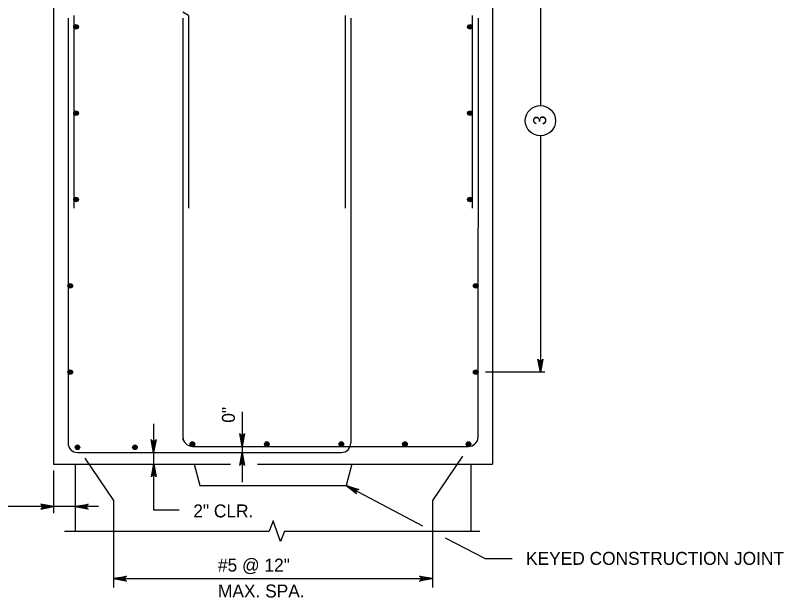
# Model space of a CAD drawing. Extents: x 646165 to 651486, y 296916 to 299292.
# Drawn here: x 650102.2 to 650280, y 298841.6 to 298976.5 of the extents above; entities that cross this region are included whole.
import ezdxf

# ---------------------------------------------------------------- set-up
doc = ezdxf.new("R2010")
doc.units = 0
for name, color, linetype in [('50', 7, 'Continuous'), ('51', 7, 'Continuous'), ('52', 7, 'Continuous'), ('53', 7, 'Continuous'), ('54', 7, 'Continuous')]:
    doc.layers.add(name, color=color, linetype=linetype)

msp = doc.modelspace()

# ---------------------------------------------------------------- linework, layer by layer
at = {"layer": '50'}
msp.add_line((650134.19, 298861.82), (650134.19, 298881.85), dxfattribs=at)
at = {"layer": '51'}
for p, q in [((650111, 299035.07), (650111, 298872.54)), ((650212.6, 299035.07), (650212.6, 298872.54)), ((650111, 298872.54), (650151.96, 298872.54)), ((650116, 298872.54), (650116, 298856.96)), ((650143.58, 298872.54), (650144.87, 298867.54)), ((650158.22, 298872.54), (650212.6, 298872.54)), ((650180.02, 298872.54), (650178.74, 298867.54)), ((650207.6, 298872.54), (650207.6, 298856.96)), ((650144.87, 298867.54), (650178.74, 298867.54))]:
    msp.add_line(p, q, dxfattribs=at)
at = {"layer": '52'}
for p, q in [((650223.72, 298981.09), (650223.72, 298955.56)), ((650223.72, 298948.56), (650223.72, 298893.81)), ((650224.76, 298893.81), (650211, 298893.81)), ((650154.65, 298884.64), (650154.65, 298868.36)), ((650118.25, 298873.88), (650124.87, 298864.11)), ((650205.66, 298874.33), (650198.74, 298864.11)), ((650111, 298871.06), (650111, 298861.17)), ((650178.74, 298867.54), (650196.41, 298858.24)), ((650121.39, 298862.66), (650077.87, 298862.66)), ((650124.87, 298864.11), (650124.87, 298843.9)), ((650198.74, 298864.11), (650198.74, 298843.9)), ((650140.08, 298861.82), (650134.19, 298861.82)), ((650113.56, 298856.96), (650160.94, 298856.96)), ((650164.44, 298856.96), (650209.67, 298856.96)), ((650201.69, 298855.46), (650210.9, 298850.62)), ((650210.9, 298850.62), (650217.16, 298850.62)), ((650124.87, 298845.99), (650198.74, 298845.99))]:
    msp.add_line(p, q, dxfattribs=at)
for points in [[(650223.72, 298893.81), (650223.16, 298896.79), (650223.24, 298896.67), (650223.32, 298896.56), (650223.42, 298896.5), (650223.52, 298896.44), (650223.62, 298896.42), (650223.72, 298896.41), (650223.82, 298896.42), (650223.92, 298896.44), (650224.02, 298896.5), (650224.12, 298896.56), (650224.2, 298896.67), (650224.28, 298896.79), (650223.72, 298893.81), (650224.2, 298896.67), (650224.12, 298896.56), (650223.72, 298893.81), (650224.02, 298896.5), (650223.92, 298896.44), (650223.72, 298893.81), (650223.82, 298896.42), (650223.72, 298896.41), (650223.72, 298893.81), (650223.62, 298896.42), (650223.52, 298896.44), (650223.72, 298893.81), (650223.42, 298896.5), (650223.32, 298896.56), (650223.72, 298893.81), (650223.24, 298896.67)], [(650154.65, 298876.62), (650154.09, 298879.6), (650154.17, 298879.49), (650154.25, 298879.37), (650154.35, 298879.31), (650154.45, 298879.25), (650154.55, 298879.24), (650154.65, 298879.22), (650154.75, 298879.24), (650154.85, 298879.25), (650154.95, 298879.31), (650155.05, 298879.37), (650155.13, 298879.49), (650155.21, 298879.6), (650154.65, 298876.62), (650155.13, 298879.49), (650155.05, 298879.37), (650154.65, 298876.62), (650154.95, 298879.31), (650154.85, 298879.25), (650154.65, 298876.62), (650154.75, 298879.24), (650154.65, 298879.22), (650154.65, 298876.62), (650154.55, 298879.24), (650154.45, 298879.25), (650154.65, 298876.62), (650154.35, 298879.31), (650154.25, 298879.37), (650154.65, 298876.62), (650154.17, 298879.49)], [(650134.16, 298875.21), (650133.6, 298878.2), (650133.68, 298878.08), (650133.76, 298877.97), (650133.86, 298877.91), (650133.96, 298877.85), (650134.06, 298877.83), (650134.16, 298877.81), (650134.26, 298877.83), (650134.36, 298877.85), (650134.46, 298877.91), (650134.56, 298877.97), (650134.64, 298878.08), (650134.72, 298878.2), (650134.16, 298875.21), (650134.64, 298878.08), (650134.56, 298877.97), (650134.16, 298875.21), (650134.46, 298877.91), (650134.36, 298877.85), (650134.16, 298875.21), (650134.26, 298877.83), (650134.16, 298877.81), (650134.16, 298875.21), (650134.06, 298877.83), (650133.96, 298877.85), (650134.16, 298875.21), (650133.86, 298877.91), (650133.76, 298877.97), (650134.16, 298875.21), (650133.68, 298878.08)], [(650154.65, 298875.21), (650155.21, 298872.22), (650155.13, 298872.34), (650155.05, 298872.45), (650154.95, 298872.51), (650154.85, 298872.57), (650154.75, 298872.59), (650154.65, 298872.61), (650154.55, 298872.59), (650154.45, 298872.57), (650154.35, 298872.51), (650154.25, 298872.45), (650154.17, 298872.34), (650154.09, 298872.22), (650154.65, 298875.21), (650154.17, 298872.34), (650154.25, 298872.45), (650154.65, 298875.21), (650154.35, 298872.51), (650154.45, 298872.57), (650154.65, 298875.21), (650154.55, 298872.59), (650154.65, 298872.61), (650154.65, 298875.21), (650154.75, 298872.59), (650154.85, 298872.57), (650154.65, 298875.21), (650154.95, 298872.51), (650155.05, 298872.45), (650154.65, 298875.21), (650155.13, 298872.34)], [(650134.2, 298872.59), (650134.76, 298869.6), (650134.68, 298869.72), (650134.6, 298869.83), (650134.5, 298869.89), (650134.4, 298869.95), (650134.3, 298869.97), (650134.2, 298869.99), (650134.1, 298869.97), (650134, 298869.95), (650133.9, 298869.89), (650133.8, 298869.83), (650133.72, 298869.72), (650133.64, 298869.6), (650134.2, 298872.59), (650133.72, 298869.72), (650133.8, 298869.83), (650134.2, 298872.59), (650133.9, 298869.89), (650134, 298869.95), (650134.2, 298872.59), (650134.1, 298869.97), (650134.2, 298869.99), (650134.2, 298872.59), (650134.3, 298869.97), (650134.4, 298869.95), (650134.2, 298872.59), (650134.5, 298869.89), (650134.6, 298869.83), (650134.2, 298872.59), (650134.68, 298869.72)], [(650178.74, 298867.54), (650181.64, 298866.65), (650181.5, 298866.63), (650181.36, 298866.61), (650181.26, 298866.55), (650181.16, 298866.49), (650181.1, 298866.41), (650181.04, 298866.33), (650181, 298866.23), (650180.97, 298866.14), (650180.98, 298866.02), (650180.99, 298865.9), (650181.05, 298865.78), (650181.11, 298865.66), (650178.74, 298867.54), (650181.05, 298865.78), (650180.99, 298865.9), (650178.74, 298867.54), (650180.98, 298866.02), (650180.97, 298866.14), (650178.74, 298867.54), (650181, 298866.23), (650181.04, 298866.33), (650178.74, 298867.54), (650181.1, 298866.41), (650181.16, 298866.49), (650178.74, 298867.54), (650181.26, 298866.55), (650181.36, 298866.61), (650178.74, 298867.54), (650181.5, 298866.63)], [(650111, 298862.66), (650108.02, 298863.22), (650108.13, 298863.14), (650108.25, 298863.06), (650108.31, 298862.96), (650108.37, 298862.86), (650108.38, 298862.76), (650108.4, 298862.66), (650108.38, 298862.56), (650108.37, 298862.46), (650108.31, 298862.36), (650108.25, 298862.26), (650108.13, 298862.18), (650108.02, 298862.1), (650111, 298862.66), (650108.13, 298862.18), (650108.25, 298862.26), (650111, 298862.66), (650108.31, 298862.36), (650108.37, 298862.46), (650111, 298862.66), (650108.38, 298862.56), (650108.4, 298862.66), (650111, 298862.66), (650108.38, 298862.76), (650108.37, 298862.86), (650111, 298862.66), (650108.31, 298862.96), (650108.25, 298863.06), (650111, 298862.66), (650108.13, 298863.14)], [(650116, 298862.66), (650118.98, 298863.22), (650118.87, 298863.14), (650118.75, 298863.06), (650118.7, 298862.96), (650118.64, 298862.86), (650118.62, 298862.76), (650118.6, 298862.66), (650118.62, 298862.56), (650118.64, 298862.46), (650118.7, 298862.36), (650118.75, 298862.26), (650118.87, 298862.18), (650118.98, 298862.1), (650116, 298862.66), (650118.87, 298862.18), (650118.75, 298862.26), (650116, 298862.66), (650118.7, 298862.36), (650118.64, 298862.46), (650116, 298862.66), (650118.62, 298862.56), (650118.6, 298862.66), (650116, 298862.66), (650118.62, 298862.76), (650118.64, 298862.86), (650116, 298862.66), (650118.7, 298862.96), (650118.75, 298863.06), (650116, 298862.66), (650118.87, 298863.14)], [(650164.44, 298856.96), (650163.57, 298854.55), (650161.82, 298859.36), (650160.94, 298856.96)], [(650124.87, 298845.99), (650127.85, 298846.55), (650127.74, 298846.47), (650127.62, 298846.39), (650127.56, 298846.29), (650127.5, 298846.19), (650127.49, 298846.09), (650127.47, 298845.99), (650127.49, 298845.89), (650127.5, 298845.79), (650127.56, 298845.69), (650127.62, 298845.59), (650127.74, 298845.51), (650127.85, 298845.43), (650124.87, 298845.99), (650127.74, 298845.51), (650127.62, 298845.59), (650124.87, 298845.99), (650127.56, 298845.69), (650127.5, 298845.79), (650124.87, 298845.99), (650127.49, 298845.89), (650127.47, 298845.99), (650124.87, 298845.99), (650127.49, 298846.09), (650127.5, 298846.19), (650124.87, 298845.99), (650127.56, 298846.29), (650127.62, 298846.39), (650124.87, 298845.99), (650127.74, 298846.47)], [(650198.74, 298845.99), (650195.75, 298845.43), (650195.87, 298845.51), (650195.98, 298845.59), (650196.04, 298845.69), (650196.1, 298845.79), (650196.12, 298845.89), (650196.14, 298845.99), (650196.12, 298846.09), (650196.1, 298846.19), (650196.04, 298846.29), (650195.98, 298846.39), (650195.87, 298846.47), (650195.75, 298846.55), (650198.74, 298845.99), (650195.87, 298846.47), (650195.98, 298846.39), (650198.74, 298845.99), (650196.04, 298846.29), (650196.1, 298846.19), (650198.74, 298845.99), (650196.12, 298846.09), (650196.14, 298845.99), (650198.74, 298845.99), (650196.12, 298845.89), (650196.1, 298845.79), (650198.74, 298845.99), (650196.04, 298845.69), (650195.98, 298845.59), (650198.74, 298845.99), (650195.87, 298845.51)]]:
    msp.add_lwpolyline(points, dxfattribs=at)
msp.add_circle((650223.72, 298952.06), 3.5, dxfattribs=at)
at = {"layer": '54'}
for p, q in [((650115.67, 298976.47), (650115.67, 298931.81)), ((650142.27, 298976.47), (650140.94, 298977.24)), ((650142.27, 298976.47), (650142.27, 298931.81)), ((650178.5, 298976.47), (650178.5, 298931.81)), ((650207.94, 298976.47), (650207.94, 298931.81)), ((650114.34, 298975.81), (650114.34, 298877.41)), ((650140.94, 298975.81), (650140.94, 298878.07)), ((650179.83, 298975.81), (650179.83, 298877.41)), ((650209.27, 298975.81), (650209.26, 298878.68)), ((650116.54, 298875.21), (650177.63, 298875.21)), ((650143.14, 298876.62), (650207.07, 298876.62))]:
    msp.add_line(p, q, dxfattribs=at)
for centre, radius in [((650116.2, 298973.81), 0.533), ((650116.2, 298973.81), 0.4), ((650116.2, 298973.81), 0.267), ((650116.2, 298973.81), 0.133), ((650207.4, 298973.81), 0.533), ((650207.4, 298973.81), 0.4), ((650207.4, 298973.81), 0.267), ((650207.4, 298973.81), 0.133), ((650116.2, 298953.81), 0.533), ((650116.2, 298953.81), 0.4), ((650116.2, 298953.81), 0.267), ((650116.2, 298953.81), 0.133), ((650207.4, 298953.81), 0.533), ((650207.4, 298953.81), 0.4), ((650207.4, 298953.81), 0.267), ((650207.4, 298953.81), 0.133), ((650116.2, 298933.81), 0.533), ((650116.2, 298933.81), 0.4), ((650116.2, 298933.81), 0.267), ((650116.2, 298933.81), 0.133), ((650207.4, 298933.81), 0.533), ((650207.4, 298933.81), 0.4), ((650207.4, 298933.81), 0.267), ((650207.4, 298933.81), 0.133), ((650114.87, 298913.81), 0.533), ((650114.87, 298913.81), 0.4), ((650114.87, 298913.81), 0.267), ((650208.74, 298913.81), 0.533), ((650208.74, 298913.81), 0.4), ((650208.74, 298913.81), 0.267), ((650114.87, 298913.81), 0.133), ((650208.74, 298913.81), 0.133), ((650114.87, 298893.81), 0.533), ((650114.87, 298893.81), 0.4), ((650114.87, 298893.81), 0.267), ((650114.87, 298893.81), 0.133), ((650208.74, 298893.81), 0.533), ((650208.74, 298893.81), 0.4), ((650208.74, 298893.81), 0.267), ((650208.74, 298893.81), 0.133), ((650116.54, 298876.41), 0.533), ((650116.54, 298876.41), 0.4), ((650129.84, 298876.41), 0.533), ((650129.84, 298876.41), 0.4), ((650143.14, 298877.15), 0.533), ((650143.14, 298877.15), 0.4), ((650143.14, 298877.15), 0.267), ((650143.14, 298877.15), 0.133), ((650160.38, 298877.15), 0.533), ((650160.38, 298877.15), 0.4), ((650160.38, 298877.15), 0.267), ((650160.38, 298877.15), 0.133), ((650177.63, 298877.15), 0.533), ((650177.63, 298877.15), 0.4), ((650177.63, 298877.15), 0.267), ((650177.63, 298877.15), 0.133), ((650192.35, 298877.15), 0.533), ((650192.35, 298877.15), 0.4), ((650192.35, 298877.15), 0.267), ((650192.35, 298877.15), 0.133), ((650207.07, 298877.15), 0.533), ((650207.07, 298877.15), 0.4), ((650207.07, 298877.15), 0.267), ((650207.07, 298877.15), 0.133), ((650116.54, 298876.41), 0.267), ((650116.54, 298876.41), 0.133), ((650129.84, 298876.41), 0.267), ((650129.84, 298876.41), 0.133)]:
    msp.add_circle(centre, radius, dxfattribs=at)
for centre, start, end in [((650143.14, 298878.82), 180, 270), ((650207.07, 298878.82), 270.0012, 356.2359), ((650116.54, 298877.41), 179.9999, 270.0012), ((650177.63, 298877.41), 270, 0)]:
    msp.add_arc(centre, 2.2, start, end, dxfattribs=at)

# ---------------------------------------------------------------- texts
at = {"layer": '53'}
for s, rotation, p in [('3', 90, (650225.04, 298951.04)), ('0"', 90, (650152.98, 298882.1)), ('2" CLR.', 360, (650143.35, 298860.17))]:
    msp.add_text(s, height=3, rotation=rotation, dxfattribs=at).set_placement(p)
for s, p in [('KEYED CONSTRUCTION JOINT', (650220.39, 298849.18)), ('#5 @ 12"', (650149.06, 298847.62)), ('MAX. SPA.', (650149.06, 298841.62))]:
    msp.add_text(s, height=3, dxfattribs=at).set_placement(p)

doc.saveas('drawing.dxf')
